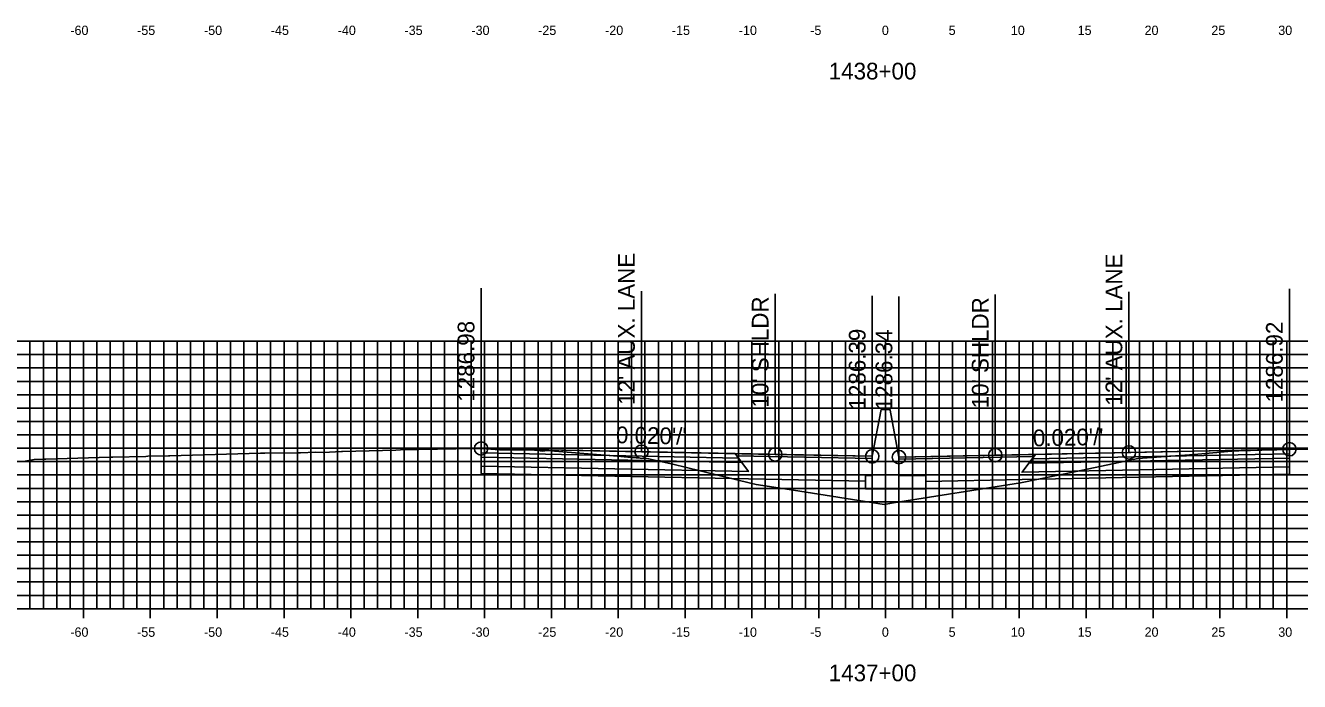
# Model space of a CAD drawing. Extents: x 674939 to 678919, y 750652 to 765176.
# Drawn here: x 678674.2 to 678769.5, y 758627.1 to 758676.2 of the extents above; entities that cross this region are included whole.
import ezdxf

# ---------------------------------------------------------------- set-up
doc = ezdxf.new("R2010")
doc.units = 0
for name, color, linetype in [('Level 10', 7, 'Continuous'), ('Level 17', 7, 'Continuous'), ('Level 18', 7, 'Continuous'), ('Level 19', 7, 'Continuous'), ('Level 20', 7, 'Continuous'), ('Level 22', 7, 'Continuous'), ('Level 23', 7, 'Continuous'), ('Level 4', 7, 'Continuous'), ('Level 8', 7, 'Continuous'), ('Level 9', 7, 'Continuous')]:
    doc.layers.add(name, color=color, linetype=linetype)

msp = doc.modelspace()

# ---------------------------------------------------------------- linework, layer by layer
at = {"layer": 'Level 10'}
msp.add_lwpolyline([(678674.165, 758643.59), (678674.857, 758643.717), (678675.621, 758643.729), (678675.728, 758643.735), (678680.501, 758643.884), (678680.718, 758643.89), (678683.2, 758643.943), (678683.355, 758643.947), (678684.883, 758643.987), (678684.896, 758643.989), (678684.985, 758643.991), (678684.99, 758643.991), (678691.772, 758644.177), (678692.11, 758644.185), (678694.591, 758644.214), (678694.755, 758644.217), (678695.901, 758644.248), (678696.473, 758644.222), (678696.492, 758644.221), (678697.828, 758644.307), (678697.901, 758644.311), (678701.909, 758644.415), (678702.256, 758644.422), (678707.792, 758644.53), (678707.91, 758644.532), (678708.274, 758644.531), (678708.274, 758644.531), (678708.292, 758644.531), (678708.328, 758644.527), (678709.664, 758644.429), (678709.719, 758644.429), (678710.865, 758644.426), (678710.883, 758644.425), (678710.929, 758644.423), (678712.265, 758644.4), (678712.311, 758644.398), (678712.883, 758644.335), (678712.904, 758644.34), (678713.192, 758644.388), (678713.754, 758644.341), (678718.178, 758643.978), (678719.245, 758643.895), (678720.808, 758643.76), (678722.629, 758643.358), (678723.65, 758643.11), (678728.435, 758641.949), (678728.86, 758641.846), (678731.634, 758641.413), (678738.428, 758640.353), (678739.122, 758640.464), (678748.617, 758641.958), (678752.778, 758642.806), (678757.396, 758643.774), (678761.61, 758644.086), (678764.691, 758644.347), (678764.863, 758644.345), (678764.947, 758644.353), (678765.635, 758644.388), (678765.719, 758644.39), (678765.83, 758644.394), (678767.552, 758644.425), (678767.608, 758644.422), (678767.636, 758644.425), (678767.802, 758644.427), (678768.664, 758644.467), (678768.697, 758644.47), (678768.735, 758644.474), (678768.869, 758644.489), (678768.891, 758644.491), (678770.787, 758644.449)], dxfattribs=at)
at = {"layer": 'Level 17'}
for points in [[(678738.203, 758647.446), (678737.533, 758643.946)], [(678738.863, 758647.39), (678738.863, 758647.446), (678738.203, 758647.446), (678738.203, 758647.446)], [(678738.863, 758647.39), (678739.533, 758643.89)], [(678737.533, 758643.946), (678737.533, 758642.515), (678737.033, 758642.515), (678737.033, 758641.515), (678741.533, 758641.515), (678741.533, 758642.515), (678739.533, 758642.515), (678739.533, 758643.89)]]:
    msp.add_lwpolyline(points, dxfattribs=at)
at = {"layer": 'Level 18'}
for points in [[(678737.533, 758643.946), (678730.274, 758644.091), (678720.274, 758644.291), (678708.274, 758644.531)], [(678768.735, 758644.474), (678756.735, 758644.234), (678746.735, 758644.034), (678739.533, 758643.89)]]:
    msp.add_lwpolyline(points, dxfattribs=at)
for points in [[(678708.274, 758644.531), (678708.274, 758644.201), (678727.524, 758643.816), (678727.274, 758644.151)], [(678727.274, 758644.151), (678737.533, 758643.946), (678737.537, 758643.788), (678727.393, 758643.991)], [(678749.616, 758643.934), (678739.533, 758643.733), (678739.533, 758643.89), (678749.735, 758644.094)], [(678768.735, 758644.474), (678768.735, 758644.144), (678749.485, 758643.759), (678749.735, 758644.094)]]:
    msp.add_lwpolyline(points, close=True, dxfattribs=at)
at = {"layer": 'Level 19'}
for points in [[(678708.274, 758644.201), (678708.274, 758643.871), (678727.774, 758643.481), (678727.524, 758643.816)], [(678768.735, 758644.144), (678768.735, 758643.814), (678749.235, 758643.424), (678749.485, 758643.759)], [(678708.274, 758643.871), (678708.274, 758643.211), (678728.274, 758642.811), (678727.774, 758643.481)], [(678768.735, 758643.814), (678768.735, 758643.154), (678748.735, 758642.754), (678749.235, 758643.424)]]:
    msp.add_lwpolyline(points, close=True, dxfattribs=at)
for points in [[(678708.274, 758643.211), (678708.274, 758642.671), (678728.274, 758642.271), (678737.033, 758642.096)], [(678768.735, 758643.154), (678768.735, 758642.614), (678748.735, 758642.214), (678741.533, 758642.07)]]:
    msp.add_lwpolyline(points, dxfattribs=at)
at = {"layer": 'Level 20'}
for p, q in [((678638.533, 758652.551), (678838.533, 758652.551)), ((678674.533, 758632.551), (678674.533, 758652.551)), ((678675.533, 758632.551), (678675.533, 758652.551)), ((678676.533, 758632.551), (678676.533, 758652.551)), ((678677.533, 758632.551), (678677.533, 758652.551)), ((678678.533, 758632.551), (678678.533, 758652.551)), ((678679.533, 758632.551), (678679.533, 758652.551)), ((678680.533, 758632.551), (678680.533, 758652.551)), ((678681.533, 758632.551), (678681.533, 758652.551)), ((678682.533, 758632.551), (678682.533, 758652.551)), ((678683.533, 758632.551), (678683.533, 758652.551)), ((678684.533, 758632.551), (678684.533, 758652.551)), ((678685.533, 758632.551), (678685.533, 758652.551)), ((678686.533, 758632.551), (678686.533, 758652.551)), ((678687.533, 758632.551), (678687.533, 758652.551)), ((678688.533, 758632.551), (678688.533, 758652.551)), ((678689.533, 758632.551), (678689.533, 758652.551)), ((678690.533, 758632.551), (678690.533, 758652.551)), ((678691.533, 758632.551), (678691.533, 758652.551)), ((678692.533, 758632.551), (678692.533, 758652.551)), ((678693.533, 758632.551), (678693.533, 758652.551)), ((678694.533, 758632.551), (678694.533, 758652.551)), ((678695.533, 758632.551), (678695.533, 758652.551)), ((678696.533, 758632.551), (678696.533, 758652.551)), ((678697.533, 758632.551), (678697.533, 758652.551)), ((678698.533, 758632.551), (678698.533, 758652.551)), ((678699.533, 758632.551), (678699.533, 758652.551)), ((678700.533, 758632.551), (678700.533, 758652.551)), ((678701.533, 758632.551), (678701.533, 758652.551)), ((678702.533, 758632.551), (678702.533, 758652.551)), ((678703.533, 758632.551), (678703.533, 758652.551)), ((678704.533, 758632.551), (678704.533, 758652.551)), ((678705.533, 758632.551), (678705.533, 758652.551)), ((678706.533, 758632.551), (678706.533, 758652.551)), ((678707.533, 758632.551), (678707.533, 758652.551)), ((678708.533, 758632.551), (678708.533, 758652.551)), ((678709.533, 758632.551), (678709.533, 758652.551)), ((678710.533, 758632.551), (678710.533, 758652.551)), ((678711.533, 758632.551), (678711.533, 758652.551)), ((678712.533, 758632.551), (678712.533, 758652.551)), ((678713.533, 758632.551), (678713.533, 758652.551)), ((678714.533, 758632.551), (678714.533, 758652.551)), ((678715.533, 758632.551), (678715.533, 758652.551)), ((678716.533, 758632.551), (678716.533, 758652.551)), ((678717.533, 758632.551), (678717.533, 758652.551)), ((678718.533, 758632.551), (678718.533, 758652.551)), ((678719.533, 758632.551), (678719.533, 758652.551)), ((678720.533, 758632.551), (678720.533, 758652.551)), ((678721.533, 758632.551), (678721.533, 758652.551)), ((678722.533, 758632.551), (678722.533, 758652.551)), ((678723.533, 758632.551), (678723.533, 758652.551)), ((678724.533, 758632.551), (678724.533, 758652.551)), ((678725.533, 758632.551), (678725.533, 758652.551)), ((678726.533, 758632.551), (678726.533, 758652.551)), ((678727.533, 758632.551), (678727.533, 758652.551)), ((678728.533, 758632.551), (678728.533, 758652.551)), ((678729.533, 758632.551), (678729.533, 758652.551)), ((678730.533, 758632.551), (678730.533, 758652.551)), ((678731.533, 758632.551), (678731.533, 758652.551)), ((678732.533, 758632.551), (678732.533, 758652.551)), ((678733.533, 758632.551), (678733.533, 758652.551)), ((678734.533, 758632.551), (678734.533, 758652.551)), ((678735.533, 758632.551), (678735.533, 758652.551)), ((678736.533, 758632.551), (678736.533, 758652.551)), ((678737.533, 758632.551), (678737.533, 758652.551)), ((678738.533, 758632.551), (678738.533, 758652.551)), ((678739.533, 758632.551), (678739.533, 758652.551)), ((678740.533, 758632.551), (678740.533, 758652.551)), ((678741.533, 758632.551), (678741.533, 758652.551)), ((678742.533, 758632.551), (678742.533, 758652.551)), ((678743.533, 758632.551), (678743.533, 758652.551)), ((678744.533, 758632.551), (678744.533, 758652.551)), ((678745.533, 758632.551), (678745.533, 758652.551)), ((678746.533, 758632.551), (678746.533, 758652.551)), ((678747.533, 758632.551), (678747.533, 758652.551)), ((678748.533, 758632.551), (678748.533, 758652.551)), ((678749.533, 758632.551), (678749.533, 758652.551)), ((678750.533, 758632.551), (678750.533, 758652.551)), ((678751.533, 758632.551), (678751.533, 758652.551)), ((678752.533, 758632.551), (678752.533, 758652.551)), ((678753.533, 758632.551), (678753.533, 758652.551)), ((678754.533, 758632.551), (678754.533, 758652.551)), ((678755.533, 758632.551), (678755.533, 758652.551)), ((678756.533, 758632.551), (678756.533, 758652.551)), ((678757.533, 758632.551), (678757.533, 758652.551)), ((678758.533, 758632.551), (678758.533, 758652.551)), ((678759.533, 758632.551), (678759.533, 758652.551)), ((678760.533, 758632.551), (678760.533, 758652.551)), ((678761.533, 758632.551), (678761.533, 758652.551)), ((678762.533, 758632.551), (678762.533, 758652.551)), ((678763.533, 758632.551), (678763.533, 758652.551)), ((678764.533, 758632.551), (678764.533, 758652.551)), ((678765.533, 758632.551), (678765.533, 758652.551)), ((678766.533, 758632.551), (678766.533, 758652.551)), ((678767.533, 758632.551), (678767.533, 758652.551)), ((678768.533, 758632.551), (678768.533, 758652.551)), ((678638.533, 758651.551), (678838.533, 758651.551)), ((678638.533, 758650.551), (678838.533, 758650.551)), ((678638.533, 758649.551), (678838.533, 758649.551)), ((678638.533, 758648.551), (678838.533, 758648.551)), ((678638.533, 758647.551), (678838.533, 758647.551)), ((678638.533, 758646.551), (678838.533, 758646.551)), ((678638.533, 758645.551), (678838.533, 758645.551)), ((678638.533, 758644.551), (678838.533, 758644.551)), ((678638.533, 758643.551), (678838.533, 758643.551)), ((678638.533, 758642.551), (678838.533, 758642.551)), ((678638.533, 758641.551), (678838.533, 758641.551)), ((678638.533, 758640.551), (678838.533, 758640.551)), ((678638.533, 758639.551), (678838.533, 758639.551)), ((678638.533, 758638.551), (678838.533, 758638.551)), ((678638.533, 758637.551), (678838.533, 758637.551)), ((678638.533, 758636.551), (678838.533, 758636.551)), ((678638.533, 758635.551), (678838.533, 758635.551)), ((678638.533, 758634.551), (678838.533, 758634.551)), ((678638.533, 758633.551), (678838.533, 758633.551)), ((678638.533, 758632.551), (678838.533, 758632.551))]:
    msp.add_line(p, q, dxfattribs=at)
at = {"layer": 'Level 23'}
for p, q in [((678708.274, 758644.531), (678708.274, 758656.531)), ((678768.735, 758644.474), (678768.735, 758656.474)), ((678720.274, 758644.291), (678720.274, 758656.291)), ((678730.274, 758644.091), (678730.274, 758656.091)), ((678737.533, 758643.946), (678737.533, 758655.946)), ((678739.533, 758643.89), (678739.533, 758655.89)), ((678746.735, 758644.034), (678746.735, 758656.034)), ((678756.735, 758644.234), (678756.735, 758656.234))]:
    msp.add_line(p, q, dxfattribs=at)
at = {"layer": 'Level 4'}
for centre in [(678708.274, 758644.531), (678768.735, 758644.474), (678720.274, 758644.291), (678730.274, 758644.091), (678737.533, 758643.946), (678739.533, 758643.89), (678746.735, 758644.034), (678756.735, 758644.234)]:
    msp.add_circle(centre, 0.5, dxfattribs=at)
at = {"layer": 'Level 8'}
for p, q in [((678638.533, 758632.551), (678838.533, 758632.551)), ((678678.533, 758631.851), (678678.533, 758633.251)), ((678683.533, 758631.851), (678683.533, 758633.251)), ((678688.533, 758631.851), (678688.533, 758633.251)), ((678693.533, 758631.851), (678693.533, 758633.251)), ((678698.533, 758631.851), (678698.533, 758633.251)), ((678703.533, 758631.851), (678703.533, 758633.251)), ((678708.533, 758631.851), (678708.533, 758633.251)), ((678713.533, 758631.851), (678713.533, 758633.251)), ((678718.533, 758631.851), (678718.533, 758633.251)), ((678723.533, 758631.851), (678723.533, 758633.251)), ((678728.533, 758631.851), (678728.533, 758633.251)), ((678733.533, 758631.851), (678733.533, 758633.251)), ((678738.533, 758631.851), (678738.533, 758633.251)), ((678743.533, 758631.851), (678743.533, 758633.251)), ((678748.533, 758631.851), (678748.533, 758633.251)), ((678753.533, 758631.851), (678753.533, 758633.251)), ((678758.533, 758631.851), (678758.533, 758633.251)), ((678763.533, 758631.851), (678763.533, 758633.251)), ((678768.533, 758631.851), (678768.533, 758633.251))]:
    msp.add_line(p, q, dxfattribs=at)

# ---------------------------------------------------------------- texts
at = {"layer": 'Level 22'}
for rotation, p in [(358.85424, (678718.353, 758644.93)), (1.14576, (678749.56, 758644.691))]:
    msp.add_text("0.020'/'", height=1.25, rotation=rotation, dxfattribs=at).set_placement(p)
at = {"layer": 'Level 23'}
for s, p in [("12' AUX. LANE", (678719.774, 758647.791)), ("12' AUX. LANE", (678756.235, 758647.734)), ("10' SHLDR", (678729.774, 758647.591)), ("10' SHLDR", (678746.235, 758647.534)), ('1286.98', (678707.774, 758648.031)), ('1286.92', (678768.235, 758647.974)), ('1286.39', (678737.033, 758647.446)), ('1286.34', (678739.033, 758647.39))]:
    msp.add_text(s, height=1.25, rotation=90, dxfattribs=at).set_placement(p)
at = {"layer": 'Level 9'}
for s, height, p in [('-60', 0.7, (678677.552, 758675.451)), ('-55', 0.7, (678682.546, 758675.451)), ('-50', 0.7, (678687.552, 758675.451)), ('-45', 0.7, (678692.546, 758675.451)), ('-40', 0.7, (678697.552, 758675.451)), ('-35', 0.7, (678702.546, 758675.451)), ('-30', 0.7, (678707.552, 758675.451)), ('-25', 0.7, (678712.546, 758675.451)), ('-20', 0.7, (678717.552, 758675.451)), ('-15', 0.7, (678722.546, 758675.451)), ('-10', 0.7, (678727.552, 758675.451)), ('-5', 0.7, (678732.896, 758675.451)), ('0', 0.7, (678738.252, 758675.451)), ('5', 0.7, (678743.246, 758675.451)), ('10', 0.7, (678747.902, 758675.451)), ('15', 0.7, (678752.896, 758675.451)), ('20', 0.7, (678757.902, 758675.451)), ('25', 0.7, (678762.896, 758675.451)), ('30', 0.7, (678767.902, 758675.451)), ('1438+00', 1.25, (678734.281, 758672.126)), ('-60', 0.7, (678677.552, 758630.451)), ('-55', 0.7, (678682.546, 758630.451)), ('-50', 0.7, (678687.552, 758630.451)), ('-45', 0.7, (678692.546, 758630.451)), ('-40', 0.7, (678697.552, 758630.451)), ('-35', 0.7, (678702.546, 758630.451)), ('-30', 0.7, (678707.552, 758630.451)), ('-25', 0.7, (678712.546, 758630.451)), ('-20', 0.7, (678717.552, 758630.451)), ('-15', 0.7, (678722.546, 758630.451)), ('-10', 0.7, (678727.552, 758630.451)), ('-5', 0.7, (678732.896, 758630.451)), ('0', 0.7, (678738.252, 758630.451)), ('5', 0.7, (678743.246, 758630.451)), ('10', 0.7, (678747.902, 758630.451)), ('15', 0.7, (678752.896, 758630.451)), ('20', 0.7, (678757.902, 758630.451)), ('25', 0.7, (678762.896, 758630.451)), ('30', 0.7, (678767.902, 758630.451)), ('1437+00', 1.25, (678734.281, 758627.126))]:
    msp.add_text(s, height=height, dxfattribs=at).set_placement(p)

doc.saveas('drawing.dxf')
